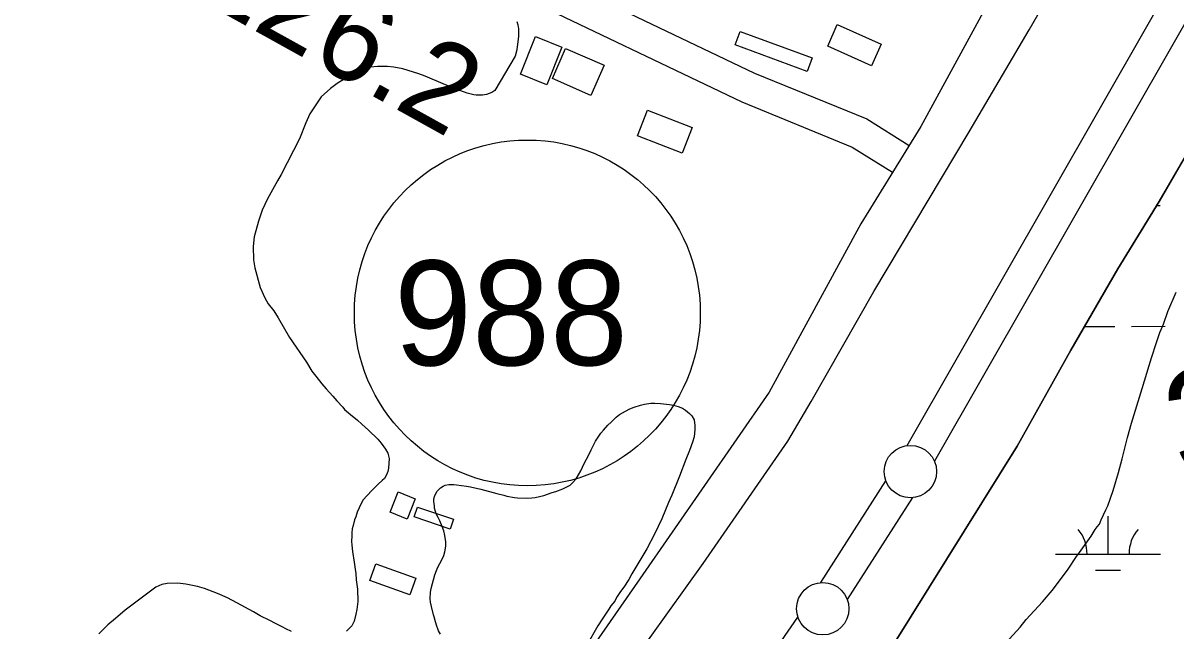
# Model space of a CAD drawing. Extents: x 3297716 to 3335574, y 688621 to 713991.
# Drawn here: x 3317812 to 3318912, y 695125 to 695705 of the extents above; entities that cross this region are included whole.
import ezdxf

# ---------------------------------------------------------------- set-up
doc = ezdxf.new("R2010")
doc.units = 0
for name, color, linetype in [('V-BLDG-OTLN', 7, 'Continuous'), ('V-LEVE-TOET', 7, 'Continuous'), ('V-RIVR-RANG-IDEN', 7, 'Continuous'), ('V-ROAD-CNTR', 7, 'Continuous'), ('V-ROAD-IDEN', 7, 'Continuous'), ('V-SITE-VEGE', 7, 'Continuous'), ('V-SURV-IDEN', 7, 'Continuous'), ('V-SURV-LINE', 7, 'Continuous'), ('V-WETL-SWMP', 7, 'Continuous')]:
    doc.layers.add(name, color=color, linetype=linetype)

msp = doc.modelspace()

# ---------------------------------------------------------------- linework, layer by layer
at = {"layer": 'V-BLDG-OTLN'}
for points in [[(3318496.4, 695697.1), (3318565, 695671.7), (3318560.3, 695658.9), (3318491.6, 695684.3)], [(3318589, 695703.5), (3318630.9, 695684.9), (3318621.7, 695664.3), (3318579.9, 695682.8)], [(3318326.2, 695682.1), (3318311.8, 695646.2), (3318286.7, 695656.3), (3318301.1, 695692.2)], [(3318329.7, 695680.7), (3318366.5, 695664.7), (3318354, 695636), (3318317.3, 695652)], [(3318407.8, 695621.9), (3318450.4, 695605.3), (3318440.9, 695580.9), (3318398.3, 695597.5)], [(3318162.5, 695238.2), (3318170.2, 695257.5), (3318186.4, 695251), (3318178.7, 695231.7)], [(3318188.5, 695243.1), (3318222.8, 695231.4), (3318219.7, 695222.1), (3318185.4, 695233.8)], [(3318148.7, 695189), (3318187, 695175.4), (3318181.3, 695159.3), (3318143, 695172.9)]]:
    msp.add_lwpolyline(points, close=True, dxfattribs=at)
at = {"layer": 'V-LEVE-TOET'}
for points in [[(3317652, 694015.5), (3317668.6, 694039.1), (3317749.2, 694161.4), (3317845.8, 694302.5), (3317960.2, 694468), (3318063.4, 694619.5), (3318169.3, 694770.4), (3318287.1, 694939.4), (3318393.6, 695095.1), (3318461.1, 695189.1), (3318541.9, 695305.9), (3318564.2, 695344), (3318624, 695448.7), (3318714.8, 695601.3), (3318772.1, 695698.4), (3318845.7, 695826.7), (3318919.3, 695952.9), (3318961.3, 696029.8)], [(3319158, 696012), (3319131.1, 695962.5), (3319107, 695922.2), (3319070.4, 695855.9), (3319013.2, 695748.1), (3318951.2, 695629.8), (3318896.2, 695534.7), (3318856.5, 695470.4), (3318811.7, 695392.9), (3318760.5, 695301.1), (3318693.1, 695193.2), (3318642.5, 695111.9), (3318574.5, 695009.8), (3318479.1, 694870.1), (3318359.3, 694699.7), (3318274.7, 694583.1), (3318204.5, 694479.8), (3318137.2, 694374.3), (3318078.9, 694292.9), (3318012.6, 694201), (3317924.3, 694059.4), (3317893.4, 694015.8)]]:
    msp.add_lwpolyline(points, dxfattribs=at)
at = {"layer": 'V-ROAD-CNTR'}
for points in [[(3318232.4, 696770.3), (3318649.1, 696595.7), (3318972.2, 696436.3), (3319007.9, 696418.5), (3319026.2, 696396.9), (3319039.9, 696371.9), (3319042.2, 696353.2), (3319028.3, 696304.5), (3318891, 696007.4), (3318771, 695795.6), (3318724, 695707.8), (3318668.7, 695606.4), (3318611.5, 695513.5), (3318524, 695352.8), (3318400.7, 695174.7), (3318250.6, 694958.6), (3318065.2, 694686.1), (3317923.9, 694483.9), (3317766.8, 694258.3), (3317645.7, 694083.5), (3317602.2, 694018.4)], [(3317547.5, 696161.9), (3317580.6, 696112.7), (3317604.1, 696074.3), (3317639.5, 696040.3), (3317673, 696030.5), (3318004.3, 695892.7), (3318292.3, 695761.6), (3318510, 695657.3), (3318617.1, 695613.5), (3318657.6, 695588)], [(3317527.1, 696138.5), (3317555.4, 696096.5), (3317580.5, 696055.4), (3317624, 696013.6), (3317663, 696002.2), (3317992.3, 695865.2), (3318279.6, 695734.4), (3318497.9, 695629.8), (3318603.3, 695586.7), (3318641.6, 695562.6)]]:
    msp.add_lwpolyline(points, dxfattribs=at)
at = {"layer": 'V-ROAD-IDEN'}
msp.add_circle((3318293.3, 695428.4), 165, dxfattribs=at)
msp.add_circle((3318293.3, 695428.4), 165, dxfattribs=at)
at = {"layer": 'V-SITE-VEGE'}
for p, q in [((3318904.3, 695429.6), (3318912.3, 695448.3)), ((3318900.1, 695417.8), (3318904.3, 695429.6)), ((3318893.5, 695400.3), (3318896.6, 695409.6)), ((3318896.6, 695409.6), (3318900.1, 695417.8)), ((3318888.7, 695385.4), (3318893.5, 695400.3)), ((3318879.8, 695356.1), (3318888.7, 695385.4)), ((3318869.6, 695323.1), (3318879.8, 695356.1)), ((3318865.8, 695309.4), (3318869.6, 695323.1)), ((3318860.8, 695289), (3318865.8, 695309.4)), ((3318857.4, 695276), (3318860.8, 695289)), ((3318852.3, 695258.9), (3318857.4, 695276)), ((3318847.1, 695244.4), (3318852.3, 695258.9)), ((3318845.3, 695240.3), (3318847.1, 695244.4)), ((3318840.8, 695231), (3318845.3, 695240.3)), ((3318831.2, 695215.3), (3318835.1, 695221.7)), ((3318835.1, 695221.7), (3318836.9, 695224.3)), ((3318836.9, 695224.3), (3318839, 695226.9)), ((3318839, 695226.9), (3318840.8, 695231)), ((3318820.1, 695199.6), (3318831.2, 695215.3)), ((3318817.3, 695195.8), (3318820.1, 695199.6)), ((3318809.1, 695183.9), (3318817.3, 695195.8)), ((3318803, 695175.2), (3318809.1, 695183.9)), ((3318794.1, 695163.6), (3318803, 695175.2)), ((3318784.8, 695152.7), (3318794.1, 695163.6)), ((3318769.3, 695135.8), (3318784.8, 695152.7)), ((3318763.6, 695128.6), (3318769.3, 695135.8)), ((3318746.3, 695109.8), (3318763.6, 695128.6))]:
    msp.add_line(p, q, dxfattribs=at)
for points in [[(3318283.4, 695706.4), (3318284.1, 695703.4), (3318284.8, 695699.5), (3318285, 695692.5), (3318283.2, 695679.4), (3318281.8, 695673.3), (3318262.2, 695640.8), (3318259.3, 695638.6), (3318254.4, 695636.9), (3318250.5, 695636.2), (3318244.5, 695636.1), (3318242.3, 695636.6), (3318235.9, 695638), (3318223.7, 695642.6), (3318213, 695646.9), (3318195.8, 695654.4), (3318189.7, 695656.6), (3318174.4, 695661.4), (3318165.9, 695663), (3318159.8, 695663.5), (3318150.4, 695663.6), (3318143.8, 695662.8), (3318133.6, 695659.6), (3318126.7, 695656.7), (3318111.7, 695647.2), (3318105.5, 695642.5), (3318096.5, 695634.7), (3318085.7, 695618.4), (3318082, 695609.8), (3318076, 695594.5), (3318058.3, 695560.5), (3318054.8, 695554.3), (3318045.5, 695537.4), (3318040.3, 695526.4), (3318036.9, 695516), (3318032.7, 695501.1), (3318031.7, 695491.9), (3318032, 695478.9), (3318033.4, 695471.4), (3318038.4, 695452.7), (3318042.8, 695442.8), (3318046, 695437.1), (3318051.3, 695430.3), (3318055.7, 695423.7), (3318066.5, 695404.8), (3318082.5, 695381.3), (3318087.8, 695372.9), (3318091.6, 695368.1), (3318097.2, 695360.7), (3318101.3, 695355.9), (3318107.8, 695348.8), (3318111.5, 695344.4), (3318117.1, 695338.4), (3318118.7, 695336.3), (3318124.6, 695331.3), (3318131.1, 695326), (3318135.4, 695322.2), (3318141.6, 695316.6), (3318150.6, 695308), (3318153.7, 695304.1), (3318158.1, 695298.2), (3318160.3, 695294.6), (3318161.6, 695289.5), (3318160.9, 695280.3), (3318160.1, 695277), (3318159, 695273.9)], [(3318204.4, 695138.3), (3318203.7, 695140.4), (3318201.8, 695148.2), (3318201, 695152.3), (3318200.6, 695155.5), (3318201, 695161.9), (3318201.5, 695165.3), (3318205, 695178.5), (3318206.6, 695182.7), (3318207.8, 695185.6), (3318211.8, 695192.7), (3318213.7, 695197), (3318214.6, 695200.3), (3318215.4, 695205.7), (3318215.6, 695209.8), (3318214.7, 695216.1), (3318213.5, 695220.3), (3318212, 695224.5), (3318209.8, 695229.9), (3318208.3, 695233), (3318206.3, 695236.7), (3318205.6, 695238.8), (3318204.8, 695242.1), (3318204.7, 695244.4), (3318204.1, 695248.3), (3318204.2, 695250.9), (3318205, 695254.2), (3318207.4, 695258.4), (3318210.3, 695261.6), (3318213, 695263.1), (3318214.8, 695263.9), (3318218.4, 695264.6), (3318223, 695264.6), (3318225.6, 695264.3), (3318235.1, 695263), (3318238.9, 695262.3), (3318249, 695260.1), (3318264.3, 695255.9), (3318270.9, 695254.5), (3318273.8, 695253.6), (3318281.1, 695252.2), (3318283.8, 695251.8), (3318292.3, 695251.5), (3318297.7, 695251.8), (3318300.6, 695252.2), (3318309, 695254.1), (3318317.1, 695257), (3318320.6, 695258), (3318327, 695260.4), (3318334, 695264), (3318336.5, 695266.3), (3318339.8, 695270), (3318344.4, 695277.7), (3318345.9, 695281.2), (3318348.2, 695285.8), (3318349.8, 695288.9), (3318351.5, 695292.4), (3318354.2, 695297.6), (3318358.3, 695306.1), (3318363.3, 695313.5), (3318365.9, 695316.5), (3318370.1, 695321.1), (3318373.1, 695324.1), (3318377.9, 695328.8), (3318381.3, 695331.4), (3318386.9, 695334.7), (3318391.2, 695336.7), (3318395.1, 695338.4), (3318401.2, 695340.4), (3318405.2, 695341.3), (3318411.2, 695342.1), (3318415, 695342.2), (3318420.2, 695342), (3318428.9, 695341.1), (3318432.6, 695340.4), (3318437.2, 695339.2), (3318441.3, 695337.4)], [(3318441.3, 695337.4), (3318444.2, 695335.7), (3318448.1, 695332.5), (3318450.3, 695330.2), (3318452.3, 695326.5), (3318453.2, 695320.8), (3318453.2, 695317), (3318452.4, 695310), (3318450.8, 695305.1), (3318448, 695297.2), (3318444.4, 695288.4), (3318438.4, 695272.6), (3318431.1, 695254.5), (3318428, 695247.3), (3318421.5, 695232), (3318414.5, 695217.3), (3318407.2, 695203.2), (3318393.1, 695179.4), (3318390.1, 695174), (3318385.2, 695166.6), (3318382.3, 695162.6), (3318378.9, 695157.6), (3318377.6, 695155.4), (3318376.7, 695153.4), (3318373, 695148.8), (3318370.9, 695145.6), (3318364.8, 695136), (3318360.5, 695129.7), (3318350, 695111.3)], [(3318159, 695273.9), (3318156.9, 695270.5), (3318154.9, 695268.4), (3318151, 695264.9), (3318144.8, 695259), (3318136.2, 695249.7), (3318133, 695242.4), (3318131, 695238.1), (3318129.6, 695233.8), (3318128.5, 695230.8), (3318127.1, 695225.6), (3318126.2, 695222.2), (3318125.7, 695218.6), (3318125.8, 695215.2), (3318125.6, 695210.4), (3318126, 695206.8), (3318126.4, 695200.7), (3318128.2, 695190.4), (3318129, 695183.8), (3318129.7, 695179.6), (3318130.1, 695173.8), (3318131.2, 695164.7), (3318131.5, 695152.9), (3318130.5, 695145.3), (3318129.7, 695140.8), (3318128, 695134.3), (3318125.7, 695129.7), (3318122.7, 695126.6), (3318120.6, 695124.8)], [(3318068.2, 695124.5), (3318063, 695126.8), (3318059.3, 695128.8), (3318052.9, 695132), (3318047.6, 695134.9), (3318038.4, 695139.2), (3318032, 695143), (3318016, 695151.7), (3318007.1, 695156.4), (3317997.6, 695160.7), (3317985.4, 695165.3), (3317978.7, 695167.2), (3317967.4, 695169.4), (3317959.8, 695170.4), (3317949.8, 695170.2), (3317944.7, 695169.2), (3317938.7, 695166.6), (3317936.3, 695164.7), (3317909.5, 695144.7), (3317900.3, 695136.6), (3317893.1, 695130.7), (3317889, 695126.6), (3317884.5, 695122)], [(3318210.3, 695121.8), (3318208.6, 695125), (3318207.8, 695126.9), (3318206.9, 695129.3), (3318205.6, 695133.6), (3318204.4, 695138.3)]]:
    msp.add_lwpolyline(points, dxfattribs=at)
at = {"layer": 'V-SURV-LINE'}
for points in [[(3318655.6, 695301.8), (3318931.1, 695783.7)], [(3318957.2, 695768.8), (3318681.6, 695286.9)], [(3318573.2, 695171), (3318635.3, 695268.2)], [(3318660.6, 695252.1), (3318598.5, 695154.8)], [(3317776.6, 694015.6), (3318551.4, 695138.1)]]:
    msp.add_lwpolyline(points, dxfattribs=at)
for centre in [(3318658.7, 695277), (3318575.1, 695146.1)]:
    msp.add_circle(centre, 25, dxfattribs=at)
at = {"layer": 'V-WETL-SWMP'}
for p, q in [((3318896.2, 695534.7), (3318951.2, 695629.8)), ((3318856.5, 695470.4), (3318896.2, 695534.7)), ((3318893.9, 695531), (3318897.1, 695531)), ((3318811.7, 695392.9), (3318856.5, 695470.4)), ((3318824.8, 695415.5), (3318853.7, 695415.5)), ((3318869.7, 695415.5), (3318901.7, 695415.6)), ((3318760.5, 695301.1), (3318811.7, 695392.9)), ((3318693.1, 695193.2), (3318760.5, 695301.1)), ((3318847.3, 695198.3), (3318847.3, 695234.3)), ((3318642.5, 695111.9), (3318693.1, 695193.2)), ((3318797.3, 695198.2), (3318897.3, 695198.3)), ((3318835.3, 695182.8), (3318859.3, 695182.9))]:
    msp.add_line(p, q, dxfattribs=at)
for centre, start, end in [((3318792.1, 695198.7), 359.2762, 40.8199), ((3318902.6, 695198.8), 139.2762, 180.8199)]:
    msp.add_arc(centre, 35.2, start, end, dxfattribs=at)

# ---------------------------------------------------------------- texts
at = {"layer": 'V-RIVR-RANG-IDEN'}
msp.add_text('R-226.2', height=83, rotation=330.9737, dxfattribs=at).set_placement((3317873, 695786.6))
at = {"layer": 'V-ROAD-IDEN'}
msp.add_text('988', height=100, rotation=0.0583, dxfattribs=at).set_placement((3318166.2, 695378.3))
at = {"layer": 'V-SURV-IDEN'}
msp.add_text('3950+13.1', height=100, rotation=13.5232, dxfattribs=at).set_placement((3318916.5, 695269.4))

doc.saveas('drawing.dxf')
